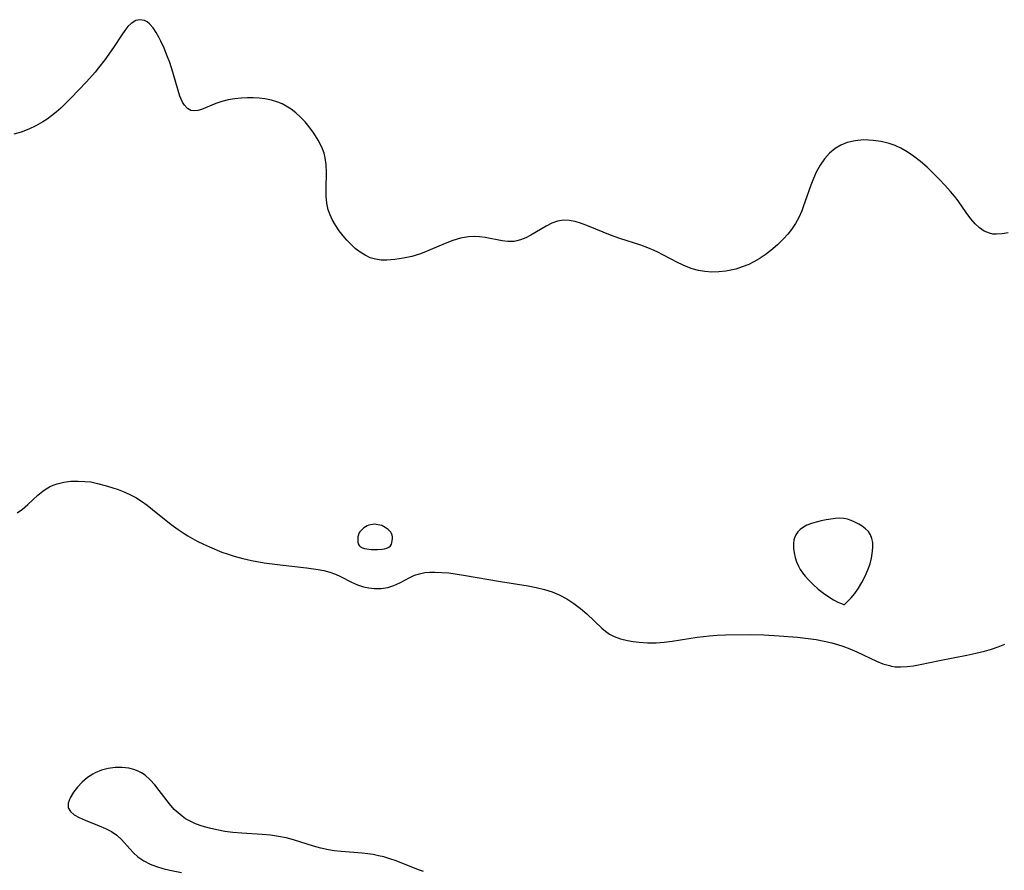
# Model space of a CAD drawing. Header units: metres. Extents: x 1073367 to 1082519, y 1569854 to 1574957.
# Tile 786 of 1056: x 1080753 to 1080963, y 1571682 to 1571863. Entities that reach past the tile are written whole.
import ezdxf

# ---------------------------------------------------------------- set-up
doc = ezdxf.new("R2010")
doc.units = ezdxf.units.M
doc.layers.add('CGG_CurvaNivelLidar_v1', color=253, linetype='Continuous', lineweight=30)

msp = doc.modelspace()

# ---------------------------------------------------------------- linework, layer by layer
at = {"layer": 'CGG_CurvaNivelLidar_v1'}
for p, q in [((1080776.1219, 1571861.1463, 75.5), (1080775.4466, 1571860.3245, 75.5)), ((1080776.8221, 1571861.8235, 75.5), (1080776.1219, 1571861.1463, 75.5)), ((1080777.7908, 1571862.4246, 75.5), (1080776.8221, 1571861.8235, 75.5)), ((1080778.6804, 1571862.6243, 75.5), (1080777.7908, 1571862.4246, 75.5)), ((1080779.6356, 1571862.4526, 75.5), (1080778.6804, 1571862.6243, 75.5)), ((1080780.1945, 1571862.1575, 75.5), (1080779.6356, 1571862.4526, 75.5)), ((1080780.7256, 1571861.7356, 75.5), (1080780.1945, 1571862.1575, 75.5)), ((1080781.4578, 1571860.9125, 75.5), (1080780.7256, 1571861.7356, 75.5)), ((1080774.7832, 1571859.3939, 75.5), (1080773.0329, 1571856.7369, 75.5)), ((1080775.4466, 1571860.3245, 75.5), (1080774.7832, 1571859.3939, 75.5)), ((1080782.1348, 1571859.9025, 75.5), (1080781.4578, 1571860.9125, 75.5)), ((1080782.7697, 1571858.7528, 75.5), (1080782.1348, 1571859.9025, 75.5)), ((1080783.1247, 1571858.0353, 75.5), (1080782.7697, 1571858.7528, 75.5)), ((1080783.7871, 1571856.5862, 75.5), (1080783.1247, 1571858.0353, 75.5)), ((1080773.0329, 1571856.7369, 75.5), (1080771.1736, 1571854.0809, 75.5)), ((1080784.4165, 1571855.0691, 75.5), (1080783.7871, 1571856.5862, 75.5)), ((1080784.9985, 1571853.5087, 75.5), (1080784.4165, 1571855.0691, 75.5)), ((1080771.1736, 1571854.0809, 75.5), (1080769.8534, 1571852.374, 75.5)), ((1080785.6518, 1571851.4926, 75.5), (1080784.9985, 1571853.5087, 75.5)), ((1080769.1228, 1571851.4925, 75.5), (1080767.284, 1571849.4156, 75.5)), ((1080769.8534, 1571852.374, 75.5), (1080769.1228, 1571851.4925, 75.5)), ((1080786.7775, 1571847.5532, 75.5), (1080785.6518, 1571851.4926, 75.5)), ((1080767.284, 1571849.4156, 75.5), (1080763.9927, 1571845.9371, 75.5)), ((1080787.1775, 1571846.382, 75.5), (1080786.7775, 1571847.5532, 75.5)), ((1080787.7491, 1571845.1088, 75.5), (1080787.1775, 1571846.382, 75.5)), ((1080762.9158, 1571844.8523, 75.5), (1080761.8124, 1571843.8086, 75.5)), ((1080763.9927, 1571845.9371, 75.5), (1080762.9158, 1571844.8523, 75.5)), ((1080788.134, 1571844.4795, 75.5), (1080787.7491, 1571845.1088, 75.5)), ((1080788.7536, 1571843.771, 75.5), (1080788.134, 1571844.4795, 75.5)), ((1080794.8145, 1571844.8303, 75.5), (1080791.7691, 1571843.5603, 75.5)), ((1080796.0565, 1571845.2569, 75.5), (1080794.8145, 1571844.8303, 75.5)), ((1080797.4076, 1571845.5944, 75.5), (1080796.0565, 1571845.2569, 75.5)), ((1080798.8223, 1571845.829, 75.5), (1080797.4076, 1571845.5944, 75.5)), ((1080800.1672, 1571845.9594, 75.5), (1080798.8223, 1571845.829, 75.5)), ((1080801.535, 1571846.0142, 75.5), (1080800.1672, 1571845.9594, 75.5)), ((1080802.7809, 1571846.0018, 75.5), (1080801.535, 1571846.0142, 75.5)), ((1080804.0257, 1571845.9248, 75.5), (1080802.7809, 1571846.0018, 75.5)), ((1080805.2598, 1571845.7737, 75.5), (1080804.0257, 1571845.9248, 75.5)), ((1080806.6504, 1571845.4941, 75.5), (1080805.2598, 1571845.7737, 75.5)), ((1080807.9978, 1571845.0855, 75.5), (1080806.6504, 1571845.4941, 75.5)), ((1080808.9053, 1571844.7139, 75.5), (1080807.9978, 1571845.0855, 75.5)), ((1080809.7784, 1571844.271, 75.5), (1080808.9053, 1571844.7139, 75.5)), ((1080760.8389, 1571842.9619, 75.5), (1080759.8384, 1571842.1618, 75.5)), ((1080761.8124, 1571843.8086, 75.5), (1080760.8389, 1571842.9619, 75.5)), ((1080789.4665, 1571843.336, 75.5), (1080788.7536, 1571843.771, 75.5)), ((1080790.2034, 1571843.2159, 75.5), (1080789.4665, 1571843.336, 75.5)), ((1080791.0082, 1571843.3211, 75.5), (1080790.2034, 1571843.2159, 75.5)), ((1080791.7691, 1571843.5603, 75.5), (1080791.0082, 1571843.3211, 75.5)), ((1080810.8524, 1571843.5944, 75.5), (1080809.7784, 1571844.271, 75.5)), ((1080811.8616, 1571842.8156, 75.5), (1080810.8524, 1571843.5944, 75.5)), ((1080812.8547, 1571841.9023, 75.5), (1080811.8616, 1571842.8156, 75.5)), ((1080757.9919, 1571840.8731, 75.5), (1080756.5377, 1571840.049, 75.5)), ((1080758.927, 1571841.4929, 75.5), (1080757.9919, 1571840.8731, 75.5)), ((1080759.8384, 1571842.1618, 75.5), (1080758.927, 1571841.4929, 75.5)), ((1080813.7835, 1571840.913, 75.5), (1080812.8547, 1571841.9023, 75.5)), ((1080814.6537, 1571839.8658, 75.5), (1080813.7835, 1571840.913, 75.5)), ((1080753.4237, 1571838.7327, 75.5), (1080751.8263, 1571838.2631, 75.5)), ((1080755.0377, 1571839.347, 75.5), (1080753.4237, 1571838.7327, 75.5)), ((1080756.5377, 1571840.049, 75.5), (1080755.0377, 1571839.347, 75.5)), ((1080815.6673, 1571838.4836, 75.5), (1080814.6537, 1571839.8658, 75.5)), ((1080816.5693, 1571837.0424, 75.5), (1080815.6673, 1571838.4836, 75.5)), ((1080817.3283, 1571835.5457, 75.5), (1080816.5693, 1571837.0424, 75.5)), ((1080927.778, 1571835.9688, 75.5), (1080926.5707, 1571835.2453, 75.5)), ((1080929.0833, 1571836.5008, 75.5), (1080927.778, 1571835.9688, 75.5)), ((1080930.7805, 1571836.895, 75.5), (1080929.0833, 1571836.5008, 75.5)), ((1080932.5517, 1571837.0477, 75.5), (1080930.7805, 1571836.895, 75.5)), ((1080933.5998, 1571837.04, 75.5), (1080932.5517, 1571837.0477, 75.5)), ((1080934.6543, 1571836.9675, 75.5), (1080933.5998, 1571837.04, 75.5)), ((1080936.3607, 1571836.718, 75.5), (1080934.6543, 1571836.9675, 75.5)), ((1080938.0423, 1571836.2988, 75.5), (1080936.3607, 1571836.718, 75.5)), ((1080939.2863, 1571835.857, 75.5), (1080938.0423, 1571836.2988, 75.5)), ((1080817.8293, 1571834.2332, 75.5), (1080817.3283, 1571835.5457, 75.5)), ((1080818.0951, 1571833.2502, 75.5), (1080817.8293, 1571834.2332, 75.5)), ((1080925.364, 1571834.2241, 75.5), (1080924.2915, 1571833.0168, 75.5)), ((1080926.5707, 1571835.2453, 75.5), (1080925.364, 1571834.2241, 75.5)), ((1080940.4903, 1571835.305, 75.5), (1080939.2863, 1571835.857, 75.5)), ((1080941.8714, 1571834.503, 75.5), (1080940.4903, 1571835.305, 75.5)), ((1080943.2053, 1571833.5896, 75.5), (1080941.8714, 1571834.503, 75.5)), ((1080818.3138, 1571831.8682, 75.5), (1080818.0951, 1571833.2502, 75.5)), ((1080818.3853, 1571830.1578, 75.5), (1080818.3138, 1571831.8682, 75.5)), ((1080924.2915, 1571833.0168, 75.5), (1080923.3497, 1571831.6735, 75.5)), ((1080944.6857, 1571832.4647, 75.5), (1080943.2053, 1571833.5896, 75.5)), ((1080946.1124, 1571831.2523, 75.5), (1080944.6857, 1571832.4647, 75.5)), ((1080818.2617, 1571826.7443, 75.5), (1080818.3853, 1571830.1578, 75.5)), ((1080922.532, 1571830.2154, 75.5), (1080921.9069, 1571828.8373, 75.5)), ((1080923.3497, 1571831.6735, 75.5), (1080922.532, 1571830.2154, 75.5)), ((1080947.3998, 1571830.0212, 75.5), (1080946.1124, 1571831.2523, 75.5)), ((1080948.6473, 1571828.7467, 75.5), (1080947.3998, 1571830.0212, 75.5)), ((1080921.9069, 1571828.8373, 75.5), (1080921.3523, 1571827.4097, 75.5)), ((1080949.8852, 1571827.4494, 75.5), (1080948.6473, 1571828.7467, 75.5)), ((1080818.2617, 1571825.0688, 75.5), (1080818.2617, 1571826.7443, 75.5)), ((1080921.3523, 1571827.4097, 75.5), (1080919.7594, 1571822.8539, 75.5)), ((1080951.0773, 1571826.1244, 75.5), (1080949.8852, 1571827.4494, 75.5)), ((1080951.9008, 1571825.1249, 75.5), (1080951.0773, 1571826.1244, 75.5)), ((1080818.4038, 1571823.5917, 75.5), (1080818.2617, 1571825.0688, 75.5)), ((1080818.7365, 1571822.1717, 75.5), (1080818.4038, 1571823.5917, 75.5)), ((1080952.6815, 1571824.1066, 75.5), (1080951.9008, 1571825.1249, 75.5)), ((1080954.4226, 1571821.63, 75.5), (1080952.6815, 1571824.1066, 75.5)), ((1080819.1131, 1571821.125, 75.5), (1080818.7365, 1571822.1717, 75.5)), ((1080919.4174, 1571821.9528, 75.5), (1080918.8091, 1571820.5793, 75.5)), ((1080919.7594, 1571822.8539, 75.5), (1080919.4174, 1571821.9528, 75.5)), ((1080955.4294, 1571820.2602, 75.5), (1080954.4226, 1571821.63, 75.5)), ((1080819.5835, 1571820.1079, 75.5), (1080819.1131, 1571821.125, 75.5)), ((1080820.2645, 1571818.9134, 75.5), (1080819.5835, 1571820.1079, 75.5)), ((1080866.2888, 1571819.3292, 75.5), (1080865.0924, 1571818.7352, 75.5)), ((1080867.5039, 1571819.7741, 75.5), (1080866.2888, 1571819.3292, 75.5)), ((1080868.7438, 1571820.0007, 75.5), (1080867.5039, 1571819.7741, 75.5)), ((1080869.9666, 1571819.9629, 75.5), (1080868.7438, 1571820.0007, 75.5)), ((1080871.2178, 1571819.7162, 75.5), (1080869.9666, 1571819.9629, 75.5)), ((1080872.6128, 1571819.2782, 75.5), (1080871.2178, 1571819.7162, 75.5)), ((1080874.0454, 1571818.7282, 75.5), (1080872.6128, 1571819.2782, 75.5)), ((1080918.1005, 1571819.2619, 75.5), (1080917.2822, 1571818.0176, 75.5)), ((1080918.8091, 1571820.5793, 75.5), (1080918.1005, 1571819.2619, 75.5)), ((1080956.3092, 1571819.2538, 75.5), (1080955.4294, 1571820.2602, 75.5)), ((1080957.2515, 1571818.3853, 75.5), (1080956.3092, 1571819.2538, 75.5)), ((1080821.0417, 1571817.7652, 75.5), (1080820.2645, 1571818.9134, 75.5)), ((1080821.8933, 1571816.664, 75.5), (1080821.0417, 1571817.7652, 75.5)), ((1080865.0924, 1571818.7352, 75.5), (1080861.7859, 1571816.7883, 75.5)), ((1080877.1637, 1571817.4445, 75.5), (1080874.0454, 1571818.7282, 75.5)), ((1080878.7846, 1571816.8103, 75.5), (1080877.1637, 1571817.4445, 75.5)), ((1080917.2822, 1571818.0176, 75.5), (1080916.4679, 1571816.9953, 75.5)), ((1080958.2589, 1571817.6921, 75.5), (1080957.2515, 1571818.3853, 75.5)), ((1080959.3366, 1571817.2213, 75.5), (1080958.2589, 1571817.6921, 75.5)), ((1080960.0771, 1571817.0559, 75.5), (1080959.3366, 1571817.2213, 75.5)), ((1080960.8444, 1571816.9934, 75.5), (1080960.0771, 1571817.0559, 75.5)), ((1080962.0853, 1571817.072, 75.5), (1080960.8444, 1571816.9934, 75.5)), ((1080963.3564, 1571817.3331, 75.5), (1080962.0853, 1571817.072, 75.5)), ((1080822.7076, 1571815.7206, 75.5), (1080821.8933, 1571816.664, 75.5)), ((1080823.5655, 1571814.8304, 75.5), (1080822.7076, 1571815.7206, 75.5)), ((1080843.6071, 1571815.0704, 75.5), (1080840.4324, 1571813.6872, 75.5)), ((1080845.1869, 1571815.6854, 75.5), (1080843.6071, 1571815.0704, 75.5)), ((1080846.8601, 1571816.19, 75.5), (1080845.1869, 1571815.6854, 75.5)), ((1080848.5363, 1571816.4857, 75.5), (1080846.8601, 1571816.19, 75.5)), ((1080849.7301, 1571816.5404, 75.5), (1080848.5363, 1571816.4857, 75.5)), ((1080850.914, 1571816.4809, 75.5), (1080849.7301, 1571816.5404, 75.5)), ((1080852.08, 1571816.3312, 75.5), (1080850.914, 1571816.4809, 75.5)), ((1080855.7389, 1571815.6023, 75.5), (1080852.08, 1571816.3312, 75.5)), ((1080856.9143, 1571815.4586, 75.5), (1080855.7389, 1571815.6023, 75.5)), ((1080857.6938, 1571815.4417, 75.5), (1080856.9143, 1571815.4586, 75.5)), ((1080858.2713, 1571815.4845, 75.5), (1080857.6938, 1571815.4417, 75.5)), ((1080858.8361, 1571815.5774, 75.5), (1080858.2713, 1571815.4845, 75.5)), ((1080859.62, 1571815.7908, 75.5), (1080858.8361, 1571815.5774, 75.5)), ((1080860.7129, 1571816.2321, 75.5), (1080859.62, 1571815.7908, 75.5)), ((1080861.7859, 1571816.7883, 75.5), (1080860.7129, 1571816.2321, 75.5)), ((1080880.7334, 1571816.1211, 75.5), (1080878.7846, 1571816.8103, 75.5)), ((1080885.1927, 1571814.6537, 75.5), (1080880.7334, 1571816.1211, 75.5)), ((1080915.581, 1571816.0261, 75.5), (1080914.2517, 1571814.7359, 75.5)), ((1080916.4679, 1571816.9953, 75.5), (1080915.581, 1571816.0261, 75.5)), ((1080824.4672, 1571814.0087, 75.5), (1080823.5655, 1571814.8304, 75.5)), ((1080825.502, 1571813.2097, 75.5), (1080824.4672, 1571814.0087, 75.5)), ((1080826.5856, 1571812.5329, 75.5), (1080825.502, 1571813.2097, 75.5)), ((1080839.0525, 1571813.1301, 75.5), (1080838.1073, 1571812.7945, 75.5)), ((1080840.4324, 1571813.6872, 75.5), (1080839.0525, 1571813.1301, 75.5)), ((1080886.6618, 1571814.1183, 75.5), (1080885.1927, 1571814.6537, 75.5)), ((1080888.0126, 1571813.5634, 75.5), (1080886.6618, 1571814.1183, 75.5)), ((1080888.8112, 1571813.1986, 75.5), (1080888.0126, 1571813.5634, 75.5)), ((1080889.9071, 1571812.6553, 75.5), (1080888.8112, 1571813.1986, 75.5)), ((1080912.8378, 1571813.5238, 75.5), (1080911.6239, 1571812.6002, 75.5)), ((1080914.2517, 1571814.7359, 75.5), (1080912.8378, 1571813.5238, 75.5)), ((1080827.6601, 1571812.0247, 75.5), (1080826.5856, 1571812.5329, 75.5)), ((1080828.7769, 1571811.6789, 75.5), (1080827.6601, 1571812.0247, 75.5)), ((1080829.9571, 1571811.5131, 75.5), (1080828.7769, 1571811.6789, 75.5)), ((1080831.1807, 1571811.4924, 75.5), (1080829.9571, 1571811.5131, 75.5)), ((1080832.9147, 1571811.6191, 75.5), (1080831.1807, 1571811.4924, 75.5)), ((1080834.6928, 1571811.8931, 75.5), (1080832.9147, 1571811.6191, 75.5)), ((1080836.4849, 1571812.3041, 75.5), (1080834.6928, 1571811.8931, 75.5)), ((1080838.1073, 1571812.7945, 75.5), (1080836.4849, 1571812.3041, 75.5)), ((1080893.182, 1571810.9227, 75.5), (1080889.9071, 1571812.6553, 75.5)), ((1080894.8347, 1571810.1518, 75.5), (1080893.182, 1571810.9227, 75.5)), ((1080909.2773, 1571811.129, 75.5), (1080908.1591, 1571810.58, 75.5)), ((1080910.3601, 1571811.7547, 75.5), (1080909.2773, 1571811.129, 75.5)), ((1080911.6239, 1571812.6002, 75.5), (1080910.3601, 1571811.7547, 75.5)), ((1080896.1455, 1571809.6641, 75.5), (1080894.8347, 1571810.1518, 75.5)), ((1080897.4828, 1571809.2914, 75.5), (1080896.1455, 1571809.6641, 75.5)), ((1080898.8415, 1571809.0503, 75.5), (1080897.4828, 1571809.2914, 75.5)), ((1080900.31, 1571808.9529, 75.5), (1080898.8415, 1571809.0503, 75.5)), ((1080901.789, 1571809.0008, 75.5), (1080900.31, 1571808.9529, 75.5)), ((1080903.2694, 1571809.1716, 75.5), (1080901.789, 1571809.0008, 75.5)), ((1080903.9711, 1571809.2917, 75.5), (1080903.2694, 1571809.1716, 75.5)), ((1080905.3948, 1571809.614, 75.5), (1080903.9711, 1571809.2917, 75.5)), ((1080906.7949, 1571810.0412, 75.5), (1080905.3948, 1571809.614, 75.5)), ((1080908.1591, 1571810.58, 75.5), (1080906.7949, 1571810.0412, 75.5)), ((1080758.048, 1571762.4005, 76), (1080758.7412, 1571762.8763, 76)), ((1080758.7412, 1571762.8763, 76), (1080759.4503, 1571763.2857, 76)), ((1080759.4503, 1571763.2857, 76), (1080760.2345, 1571763.6524, 76)), ((1080760.2345, 1571763.6524, 76), (1080761.0451, 1571763.9468, 76)), ((1080761.0451, 1571763.9468, 76), (1080762.51, 1571764.2944, 76)), ((1080762.51, 1571764.2944, 76), (1080764.0054, 1571764.4694, 76)), ((1080764.0054, 1571764.4694, 76), (1080765.5003, 1571764.5147, 76)), ((1080765.5003, 1571764.5147, 76), (1080766.9641, 1571764.463, 76)), ((1080766.9641, 1571764.463, 76), (1080768.2032, 1571764.3378, 76)), ((1080768.2032, 1571764.3378, 76), (1080769.6522, 1571764.0334, 76)), ((1080769.6522, 1571764.0334, 76), (1080771.2993, 1571763.5976, 76)), ((1080771.2993, 1571763.5976, 76), (1080772.6624, 1571763.1874, 76)), ((1080772.6624, 1571763.1874, 76), (1080774.0457, 1571762.7164, 76)), ((1080774.0457, 1571762.7164, 76), (1080775.4306, 1571762.1748, 76)), ((1080754.8341, 1571759.5275, 76), (1080756.9691, 1571761.5231, 76)), ((1080756.9691, 1571761.5231, 76), (1080758.048, 1571762.4005, 76)), ((1080775.4306, 1571762.1748, 76), (1080776.799, 1571761.5481, 76)), ((1080776.799, 1571761.5481, 76), (1080777.8249, 1571760.9977, 76)), ((1080777.8249, 1571760.9977, 76), (1080779.0305, 1571760.2403, 76)), ((1080752.5702, 1571757.7864, 76), (1080753.6762, 1571758.542, 76)), ((1080753.6762, 1571758.542, 76), (1080754.8341, 1571759.5275, 76)), ((1080779.0305, 1571760.2403, 76), (1080780.2047, 1571759.4027, 76)), ((1080780.2047, 1571759.4027, 76), (1080781.3589, 1571758.5096, 76)), ((1080781.3589, 1571758.5096, 76), (1080785.329, 1571755.2996, 76)), ((1080926.5788, 1571756.5736, 76), (1080924.6003, 1571756.2857, 76)), ((1080927.4793, 1571756.6246, 76), (1080926.5788, 1571756.5736, 76)), ((1080928.3583, 1571756.576, 76), (1080927.4793, 1571756.6246, 76)), ((1080929.177, 1571756.409, 76), (1080928.3583, 1571756.576, 76)), ((1080929.9731, 1571756.1436, 76), (1080929.177, 1571756.409, 76)), ((1080785.329, 1571755.2996, 76), (1080786.79, 1571754.2118, 76)), ((1080826.2823, 1571754.5627, 76), (1080825.6935, 1571754.0355, 76)), ((1080826.6158, 1571754.7858, 76), (1080826.2823, 1571754.5627, 76)), ((1080826.9713, 1571754.9747, 76), (1080826.6158, 1571754.7858, 76)), ((1080827.3383, 1571755.1203, 76), (1080826.9713, 1571754.9747, 76)), ((1080828.1106, 1571755.2988, 76), (1080827.3383, 1571755.1203, 76)), ((1080828.5069, 1571755.3291, 76), (1080828.1106, 1571755.2988, 76)), ((1080828.9113, 1571755.3153, 76), (1080828.5069, 1571755.3291, 76)), ((1080829.711, 1571755.1705, 76), (1080828.9113, 1571755.3153, 76)), ((1080830.0981, 1571755.0443, 76), (1080829.711, 1571755.1705, 76)), ((1080830.8339, 1571754.6863, 76), (1080830.0981, 1571755.0443, 76)), ((1080831.4903, 1571754.2262, 76), (1080830.8339, 1571754.6863, 76)), ((1080831.7752, 1571753.9643, 76), (1080831.4903, 1571754.2262, 76)), ((1080919.1123, 1571754.258, 76), (1080918.583, 1571753.7305, 76)), ((1080919.7736, 1571754.7282, 76), (1080919.1123, 1571754.258, 76)), ((1080920.5172, 1571755.1219, 76), (1080919.7736, 1571754.7282, 76)), ((1080921.4746, 1571755.5035, 76), (1080920.5172, 1571755.1219, 76)), ((1080922.4891, 1571755.8147, 76), (1080921.4746, 1571755.5035, 76)), ((1080923.5374, 1571756.0721, 76), (1080922.4891, 1571755.8147, 76)), ((1080924.6003, 1571756.2857, 76), (1080923.5374, 1571756.0721, 76)), ((1080930.7471, 1571755.8068, 76), (1080929.9731, 1571756.1436, 76)), ((1080931.5532, 1571755.3862, 76), (1080930.7471, 1571755.8068, 76)), ((1080932.3139, 1571754.9118, 76), (1080931.5532, 1571755.3862, 76)), ((1080933.0067, 1571754.3817, 76), (1080932.3139, 1571754.9118, 76)), ((1080933.6026, 1571753.7884, 76), (1080933.0067, 1571754.3817, 76)), ((1080786.79, 1571754.2118, 76), (1080788.0415, 1571753.3705, 76)), ((1080788.0415, 1571753.3705, 76), (1080788.8487, 1571752.8743, 76)), ((1080788.8487, 1571752.8743, 76), (1080790.8414, 1571751.7732, 76)), ((1080825.0396, 1571752.6868, 76), (1080825.0001, 1571752.3055, 76)), ((1080825.0001, 1571752.3055, 76), (1080825.0329, 1571751.5487, 76)), ((1080825.1223, 1571753.0584, 76), (1080825.0396, 1571752.6868, 76)), ((1080825.2574, 1571753.4112, 76), (1080825.1223, 1571753.0584, 76)), ((1080825.4511, 1571753.7358, 76), (1080825.2574, 1571753.4112, 76)), ((1080825.6935, 1571754.0355, 76), (1080825.4511, 1571753.7358, 76)), ((1080832.0183, 1571753.6801, 76), (1080831.7752, 1571753.9643, 76)), ((1080832.205, 1571753.3703, 76), (1080832.0183, 1571753.6801, 76)), ((1080832.3272, 1571753.0135, 76), (1080832.205, 1571753.3703, 76)), ((1080832.2751, 1571751.4598, 76), (1080832.3895, 1571752.2418, 76)), ((1080832.3841, 1571752.6339, 76), (1080832.3272, 1571753.0135, 76)), ((1080832.3895, 1571752.2418, 76), (1080832.3841, 1571752.6339, 76)), ((1080917.9341, 1571752.5972, 76), (1080917.7706, 1571752.0339, 76)), ((1080918.1721, 1571753.1256, 76), (1080917.9341, 1571752.5972, 76)), ((1080918.583, 1571753.7305, 76), (1080918.1721, 1571753.1256, 76)), ((1080934.0645, 1571753.1188, 76), (1080933.6026, 1571753.7884, 76)), ((1080934.3675, 1571752.3369, 76), (1080934.0645, 1571753.1188, 76)), ((1080934.5211, 1571751.4783, 76), (1080934.3675, 1571752.3369, 76)), ((1080790.8414, 1571751.7732, 76), (1080792.1592, 1571751.1228, 76)), ((1080792.1592, 1571751.1228, 76), (1080793.4982, 1571750.5122, 76)), ((1080793.4982, 1571750.5122, 76), (1080796.1227, 1571749.4369, 76)), ((1080825.0329, 1571751.5487, 76), (1080825.1204, 1571751.188, 76)), ((1080825.1204, 1571751.188, 76), (1080825.3075, 1571750.8472, 76)), ((1080825.3075, 1571750.8472, 76), (1080825.5998, 1571750.5561, 76)), ((1080825.5998, 1571750.5561, 76), (1080825.9913, 1571750.3369, 76)), ((1080825.9913, 1571750.3369, 76), (1080826.4496, 1571750.1833, 76)), ((1080826.4496, 1571750.1833, 76), (1080826.9363, 1571750.083, 76)), ((1080826.9363, 1571750.083, 76), (1080827.8465, 1571749.9968, 76)), ((1080830.1657, 1571750.0247, 76), (1080830.6885, 1571750.1077, 76)), ((1080830.6885, 1571750.1077, 76), (1080831.1837, 1571750.2466, 76)), ((1080831.1837, 1571750.2466, 76), (1080831.6111, 1571750.4558, 76)), ((1080831.6111, 1571750.4558, 76), (1080831.94, 1571750.7469, 76)), ((1080831.94, 1571750.7469, 76), (1080832.1556, 1571751.0913, 76)), ((1080832.1556, 1571751.0913, 76), (1080832.2751, 1571751.4598, 76)), ((1080917.7706, 1571752.0339, 76), (1080917.6551, 1571751.1443, 76)), ((1080917.6551, 1571751.1443, 76), (1080917.6695, 1571750.2147, 76)), ((1080917.6695, 1571750.2147, 76), (1080917.7918, 1571749.2627, 76)), ((1080934.5091, 1571749.6066, 76), (1080934.5596, 1571750.5629, 76)), ((1080934.5596, 1571750.5629, 76), (1080934.5211, 1571751.4783, 76)), ((1080796.1227, 1571749.4369, 76), (1080797.404, 1571748.972, 76)), ((1080797.404, 1571748.972, 76), (1080798.6998, 1571748.551, 76)), ((1080798.6998, 1571748.551, 76), (1080800.5508, 1571748.0427, 76)), ((1080800.5508, 1571748.0427, 76), (1080802.4248, 1571747.6205, 76)), ((1080827.8465, 1571749.9968, 76), (1080828.5, 1571750.0009, 76)), ((1080828.5, 1571750.0009, 76), (1080829.1935, 1571749.9733, 76)), ((1080829.1935, 1571749.9733, 76), (1080830.1657, 1571750.0247, 76)), ((1080917.7918, 1571749.2627, 76), (1080918.0096, 1571748.304, 76)), ((1080918.0096, 1571748.304, 76), (1080918.3195, 1571747.3538, 76)), ((1080933.9887, 1571746.9252, 76), (1080934.2957, 1571748.1018, 76)), ((1080934.2957, 1571748.1018, 76), (1080934.5091, 1571749.6066, 76)), ((1080802.4248, 1571747.6205, 76), (1080805.0651, 1571747.1455, 76)), ((1080805.0651, 1571747.1455, 76), (1080808.5088, 1571746.6783, 76)), ((1080808.5088, 1571746.6783, 76), (1080814.0949, 1571746.0792, 76)), ((1080814.0949, 1571746.0792, 76), (1080816.5963, 1571745.7183, 76)), ((1080918.3195, 1571747.3538, 76), (1080918.7266, 1571746.4281, 76)), ((1080918.7266, 1571746.4281, 76), (1080919.1245, 1571745.7186, 76)), ((1080933.5258, 1571745.6307, 76), (1080933.9887, 1571746.9252, 76)), ((1080816.5963, 1571745.7183, 76), (1080817.802, 1571745.4837, 76)), ((1080817.802, 1571745.4837, 76), (1080819.0713, 1571745.1555, 76)), ((1080819.0713, 1571745.1555, 76), (1080820.2549, 1571744.7319, 76)), ((1080820.2549, 1571744.7319, 76), (1080821.3501, 1571744.2027, 76)), ((1080821.3501, 1571744.2027, 76), (1080823.6395, 1571743.0159, 76)), ((1080833.9587, 1571742.8579, 76), (1080836.1017, 1571744.0271, 76)), ((1080836.1017, 1571744.0271, 76), (1080837.0856, 1571744.4926, 76)), ((1080837.0856, 1571744.4926, 76), (1080838.1461, 1571744.8311, 76)), ((1080838.1461, 1571744.8311, 76), (1080839.2918, 1571745.0478, 76)), ((1080839.2918, 1571745.0478, 76), (1080840.3407, 1571745.1453, 76)), ((1080840.3407, 1571745.1453, 76), (1080841.4308, 1571745.1705, 76)), ((1080841.4308, 1571745.1705, 76), (1080842.8896, 1571745.1139, 76)), ((1080842.8896, 1571745.1139, 76), (1080844.3911, 1571744.9783, 76)), ((1080844.3911, 1571744.9783, 76), (1080847.4823, 1571744.5445, 76)), ((1080847.4823, 1571744.5445, 76), (1080855.3497, 1571743.1463, 76)), ((1080919.1245, 1571745.7186, 76), (1080919.5872, 1571745.0211, 76)), ((1080919.5872, 1571745.0211, 76), (1080920.1648, 1571744.287, 76)), ((1080920.1648, 1571744.287, 76), (1080920.8485, 1571743.5239, 76)), ((1080932.2314, 1571742.9565, 76), (1080932.9318, 1571744.2858, 76)), ((1080932.9318, 1571744.2858, 76), (1080933.5258, 1571745.6307, 76)), ((1080823.6395, 1571743.0159, 76), (1080824.9145, 1571742.4744, 76)), ((1080824.9145, 1571742.4744, 76), (1080826.2363, 1571742.0422, 76)), ((1080826.2363, 1571742.0422, 76), (1080827.3612, 1571741.7957, 76)), ((1080827.3612, 1571741.7957, 76), (1080828.4979, 1571741.6606, 76)), ((1080828.4979, 1571741.6606, 76), (1080829.9576, 1571741.6614, 76)), ((1080829.9576, 1571741.6614, 76), (1080831.3784, 1571741.8743, 76)), ((1080831.3784, 1571741.8743, 76), (1080832.7026, 1571742.2931, 76)), ((1080832.7026, 1571742.2931, 76), (1080833.9587, 1571742.8579, 76)), ((1080855.3497, 1571743.1463, 76), (1080861.231, 1571742.2144, 76)), ((1080861.231, 1571742.2144, 76), (1080862.9746, 1571741.8656, 76)), ((1080862.9746, 1571741.8656, 76), (1080864.6851, 1571741.4481, 76)), ((1080920.8485, 1571743.5239, 76), (1080921.8444, 1571742.5353, 76)), ((1080921.8444, 1571742.5353, 76), (1080922.9286, 1571741.5737, 76)), ((1080930.698, 1571740.6356, 76), (1080931.4766, 1571741.7352, 76)), ((1080931.4766, 1571741.7352, 76), (1080932.2314, 1571742.9565, 76)), ((1080864.6851, 1571741.4481, 76), (1080866.3479, 1571740.9378, 76)), ((1080866.3479, 1571740.9378, 76), (1080867.8682, 1571740.3373, 76)), ((1080867.8682, 1571740.3373, 76), (1080869.4743, 1571739.504, 76)), ((1080922.9286, 1571741.5737, 76), (1080924.0523, 1571740.6793, 76)), ((1080924.0523, 1571740.6793, 76), (1080925.167, 1571739.8909, 76)), ((1080925.167, 1571739.8909, 76), (1080926.2223, 1571739.2434, 76)), ((1080928.9141, 1571738.6059, 76), (1080929.9487, 1571739.7026, 76)), ((1080929.9487, 1571739.7026, 76), (1080930.698, 1571740.6356, 76)), ((1080869.4743, 1571739.504, 76), (1080870.9879, 1571738.5233, 76)), ((1080870.9879, 1571738.5233, 76), (1080872.4092, 1571737.4286, 76)), ((1080926.2223, 1571739.2434, 76), (1080927.1275, 1571738.7749, 76)), ((1080927.1275, 1571738.7749, 76), (1080927.8567, 1571738.4576, 76)), ((1080927.8567, 1571738.4576, 76), (1080928.3389, 1571738.2875, 76)), ((1080928.3389, 1571738.2875, 76), (1080928.5, 1571738.2662, 76)), ((1080928.5, 1571738.2662, 76), (1080928.9141, 1571738.6059, 76)), ((1080872.4092, 1571737.4286, 76), (1080873.7214, 1571736.2672, 76)), ((1080873.7214, 1571736.2672, 76), (1080876.8933, 1571733.2238, 76)), ((1080876.8933, 1571733.2238, 76), (1080877.6593, 1571732.5926, 76)), ((1080877.6593, 1571732.5926, 76), (1080878.5539, 1571732.0005, 76)), ((1080878.5539, 1571732.0005, 76), (1080879.5204, 1571731.5049, 76)), ((1080879.5204, 1571731.5049, 76), (1080880.9014, 1571730.9927, 76)), ((1080891.8894, 1571730.4628, 76), (1080897.1837, 1571731.33, 76)), ((1080897.1837, 1571731.33, 76), (1080898.546, 1571731.5084, 76)), ((1080898.546, 1571731.5084, 76), (1080899.7148, 1571731.6262, 76)), ((1080899.7148, 1571731.6262, 76), (1080901.4736, 1571731.749, 76)), ((1080901.4736, 1571731.749, 76), (1080903.239, 1571731.8215, 76)), ((1080903.239, 1571731.8215, 76), (1080908.4495, 1571731.8716, 76)), ((1080908.4495, 1571731.8716, 76), (1080911.3782, 1571731.806, 76)), ((1080911.3782, 1571731.806, 76), (1080914.6369, 1571731.6114, 76)), ((1080914.6369, 1571731.6114, 76), (1080918.501, 1571731.3074, 76)), ((1080918.501, 1571731.3074, 76), (1080920.809, 1571731.0453, 76)), ((1080880.9014, 1571730.9927, 76), (1080882.3686, 1571730.6199, 76)), ((1080882.3686, 1571730.6199, 76), (1080883.6072, 1571730.4007, 76)), ((1080883.6072, 1571730.4007, 76), (1080884.8793, 1571730.2501, 76)), ((1080884.8793, 1571730.2501, 76), (1080886.6445, 1571730.1509, 76)), ((1080886.6445, 1571730.1509, 76), (1080888.4408, 1571730.1627, 76)), ((1080888.4408, 1571730.1627, 76), (1080890.162, 1571730.2696, 76)), ((1080890.162, 1571730.2696, 76), (1080891.8894, 1571730.4628, 76)), ((1080920.809, 1571731.0453, 76), (1080922.5058, 1571730.8022, 76)), ((1080922.5058, 1571730.8022, 76), (1080924.1855, 1571730.504, 76)), ((1080924.1855, 1571730.504, 76), (1080925.8408, 1571730.1295, 76)), ((1080925.8408, 1571730.1295, 76), (1080927.0155, 1571729.7997, 76)), ((1080927.0155, 1571729.7997, 76), (1080928.1709, 1571729.4192, 76)), ((1080928.1709, 1571729.4192, 76), (1080929.6758, 1571728.8409, 76)), ((1080959.7619, 1571728.8028, 76), (1080961.1862, 1571729.2894, 76)), ((1080961.1862, 1571729.2894, 76), (1080962.5967, 1571729.8188, 76)), ((1080929.6758, 1571728.8409, 76), (1080931.1466, 1571728.2029, 76)), ((1080931.1466, 1571728.2029, 76), (1080935.3299, 1571726.2402, 76)), ((1080948.7036, 1571726.3801, 76), (1080954.5344, 1571727.4924, 76)), ((1080954.5344, 1571727.4924, 76), (1080956.436, 1571727.8959, 76)), ((1080956.436, 1571727.8959, 76), (1080958.3232, 1571728.3697, 76)), ((1080958.3232, 1571728.3697, 76), (1080959.7619, 1571728.8028, 76)), ((1080935.3299, 1571726.2402, 76), (1080936.6935, 1571725.6921, 76)), ((1080936.6935, 1571725.6921, 76), (1080938.0694, 1571725.2745, 76)), ((1080938.0694, 1571725.2745, 76), (1080938.5102, 1571725.1784, 76)), ((1080938.5102, 1571725.1784, 76), (1080939.3123, 1571725.0584, 76)), ((1080939.3123, 1571725.0584, 76), (1080940.4438, 1571725.002, 76)), ((1080940.4438, 1571725.002, 76), (1080941.8235, 1571725.0731, 76)), ((1080941.8235, 1571725.0731, 76), (1080943.2234, 1571725.2565, 76)), ((1080943.2234, 1571725.2565, 76), (1080944.6424, 1571725.5155, 76)), ((1080944.6424, 1571725.5155, 76), (1080948.7036, 1571726.3801, 76)), ((1080768.6349, 1571702.2112, 76.5), (1080767.5215, 1571701.4776, 76.5)), ((1080769.1319, 1571702.4732, 76.5), (1080768.6349, 1571702.2112, 76.5)), ((1080770.4937, 1571703.0221, 76.5), (1080769.1319, 1571702.4732, 76.5)), ((1080771.9273, 1571703.3952, 76.5), (1080770.4937, 1571703.0221, 76.5)), ((1080773.3966, 1571703.6, 76.5), (1080771.9273, 1571703.3952, 76.5)), ((1080774.869, 1571703.6322, 76.5), (1080773.3966, 1571703.6, 76.5)), ((1080776.3133, 1571703.4761, 76.5), (1080774.869, 1571703.6322, 76.5)), ((1080777.3514, 1571703.2212, 76.5), (1080776.3133, 1571703.4761, 76.5)), ((1080778.2685, 1571702.8683, 76.5), (1080777.3514, 1571703.2212, 76.5)), ((1080779.0319, 1571702.4641, 76.5), (1080778.2685, 1571702.8683, 76.5)), ((1080779.7524, 1571701.9768, 76.5), (1080779.0319, 1571702.4641, 76.5)), ((1080780.8288, 1571701.0307, 76.5), (1080779.7524, 1571701.9768, 76.5)), ((1080766.3849, 1571700.5083, 76.5), (1080765.3855, 1571699.451, 76.5)), ((1080767.5215, 1571701.4776, 76.5), (1080766.3849, 1571700.5083, 76.5)), ((1080781.8187, 1571699.941, 76.5), (1080780.8288, 1571701.0307, 76.5)), ((1080782.7561, 1571698.7608, 76.5), (1080781.8187, 1571699.941, 76.5)), ((1080764.5375, 1571698.3604, 76.5), (1080763.809, 1571697.1625, 76.5)), ((1080765.3855, 1571699.451, 76.5), (1080764.5375, 1571698.3604, 76.5)), ((1080784.9386, 1571695.8959, 76.5), (1080782.7561, 1571698.7608, 76.5)), ((1080763.809, 1571697.1625, 76.5), (1080763.3929, 1571696.0332, 76.5)), ((1080763.3929, 1571696.0332, 76.5), (1080763.4069, 1571695.0223, 76.5)), ((1080785.9741, 1571694.7171, 76.5), (1080784.9386, 1571695.8959, 76.5)), ((1080763.4069, 1571695.0223, 76.5), (1080763.8743, 1571694.2411, 76.5)), ((1080763.8743, 1571694.2411, 76.5), (1080764.6948, 1571693.5668, 76.5)), ((1080764.6948, 1571693.5668, 76.5), (1080765.7661, 1571692.9684, 76.5)), ((1080786.7715, 1571693.9477, 76.5), (1080785.9741, 1571694.7171, 76.5)), ((1080787.6287, 1571693.2509, 76.5), (1080786.7715, 1571693.9477, 76.5)), ((1080765.7661, 1571692.9684, 76.5), (1080767.0038, 1571692.4189, 76.5)), ((1080767.0038, 1571692.4189, 76.5), (1080769.9994, 1571691.2072, 76.5)), ((1080788.3887, 1571692.7355, 76.5), (1080787.6287, 1571693.2509, 76.5)), ((1080789.1881, 1571692.2757, 76.5), (1080788.3887, 1571692.7355, 76.5)), ((1080790.5134, 1571691.6547, 76.5), (1080789.1881, 1571692.2757, 76.5)), ((1080791.9054, 1571691.1423, 76.5), (1080790.5134, 1571691.6547, 76.5)), ((1080769.9994, 1571691.2072, 76.5), (1080771.3469, 1571690.6288, 76.5)), ((1080771.3469, 1571690.6288, 76.5), (1080772.6278, 1571689.9845, 76.5)), ((1080772.6278, 1571689.9845, 76.5), (1080773.7863, 1571689.2141, 76.5)), ((1080793.4344, 1571690.6998, 76.5), (1080791.9054, 1571691.1423, 76.5)), ((1080795.0052, 1571690.34, 76.5), (1080793.4344, 1571690.6998, 76.5)), ((1080796.7116, 1571690.0314, 76.5), (1080795.0052, 1571690.34, 76.5)), ((1080798.4413, 1571689.8011, 76.5), (1080796.7116, 1571690.0314, 76.5)), ((1080800.3154, 1571689.6401, 76.5), (1080798.4413, 1571689.8011, 76.5)), ((1080804.6614, 1571689.3749, 76.5), (1080800.3154, 1571689.6401, 76.5)), ((1080806.4285, 1571689.2138, 76.5), (1080804.6614, 1571689.3749, 76.5)), ((1080773.7863, 1571689.2141, 76.5), (1080774.7473, 1571688.3221, 76.5)), ((1080774.7473, 1571688.3221, 76.5), (1080776.5172, 1571686.2935, 76.5)), ((1080808.1756, 1571688.965, 76.5), (1080806.4285, 1571689.2138, 76.5)), ((1080809.7629, 1571688.6306, 76.5), (1080808.1756, 1571688.965, 76.5)), ((1080811.3309, 1571688.2157, 76.5), (1080809.7629, 1571688.6306, 76.5)), ((1080815.5912, 1571686.9013, 76.5), (1080811.3309, 1571688.2157, 76.5)), ((1080776.5172, 1571686.2935, 76.5), (1080777.3201, 1571685.4485, 76.5)), ((1080777.3201, 1571685.4485, 76.5), (1080778.2018, 1571684.6559, 76.5)), ((1080817.1637, 1571686.4561, 76.5), (1080815.5912, 1571686.9013, 76.5)), ((1080818.7499, 1571686.0937, 76.5), (1080817.1637, 1571686.4561, 76.5)), ((1080819.9729, 1571685.8934, 76.5), (1080818.7499, 1571686.0937, 76.5)), ((1080821.4584, 1571685.7259, 76.5), (1080819.9729, 1571685.8934, 76.5)), ((1080825.9436, 1571685.3858, 76.5), (1080821.4584, 1571685.7259, 76.5)), ((1080827.1218, 1571685.2585, 76.5), (1080825.9436, 1571685.3858, 76.5)), ((1080828.2926, 1571685.0892, 76.5), (1080827.1218, 1571685.2585, 76.5)), ((1080778.2018, 1571684.6559, 76.5), (1080778.8497, 1571684.1663, 76.5)), ((1080778.8497, 1571684.1663, 76.5), (1080779.4985, 1571683.7482, 76.5)), ((1080779.4985, 1571683.7482, 76.5), (1080780.8267, 1571683.0734, 76.5)), ((1080780.8267, 1571683.0734, 76.5), (1080782.1644, 1571682.5665, 76.5)), ((1080829.4285, 1571684.8725, 76.5), (1080828.2926, 1571685.0892, 76.5)), ((1080830.5503, 1571684.5992, 76.5), (1080829.4285, 1571684.8725, 76.5)), ((1080831.8523, 1571684.2014, 76.5), (1080830.5503, 1571684.5992, 76.5)), ((1080833.1362, 1571683.7416, 76.5), (1080831.8523, 1571684.2014, 76.5)), ((1080837.9518, 1571681.8291, 76.5), (1080833.1362, 1571683.7416, 76.5)), ((1080782.1644, 1571682.5665, 76.5), (1080783.5718, 1571682.15, 76.5)), ((1080783.5718, 1571682.15, 76.5), (1080785.0303, 1571681.7956, 76.5)), ((1080785.0303, 1571681.7956, 76.5), (1080787.4927, 1571681.2858, 76.5)), ((1080838.9693, 1571681.4756, 76.5), (1080837.9518, 1571681.8291, 76.5))]:
    msp.add_line(p, q, dxfattribs=at)

doc.saveas('drawing.dxf')
